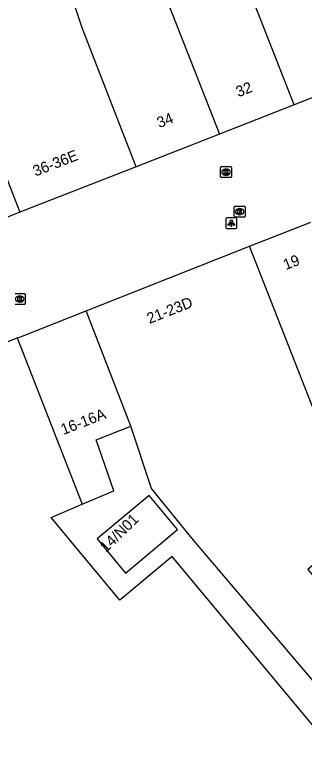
# Model space of a CAD drawing. Extents: x 161087 to 161922, y 382574 to 383873.
# Drawn here: x 161506.4 to 161533.1, y 383505 to 383574.3 of the extents above; entities that cross this region are included whole.
import ezdxf

# ---------------------------------------------------------------- set-up
doc = ezdxf.new("R2010")
doc.units = 0
for name, color, linetype in [('IMGEO_Kolk', 7, 'Continuous'), ('IMGEO_Lichtpunt', 7, 'Continuous'), ('IMGEO_Pand', 7, 'Continuous'), ('IMGEO_Pand_nummerreeks', 7, 'Continuous'), ('IMGEO_Voetgangersgebied_open', 7, 'Continuous')]:
    doc.layers.add(name, color=color, linetype=linetype)

msp = doc.modelspace()

# ---------------------------------------------------------------- linework, layer by layer
at = {"layer": 'IMGEO_Kolk'}
for p, q in [((161525.33, 383559.434), (161525.33, 383560.286)), ((161525.405, 383560.36), (161526.257, 383560.36)), ((161525.818, 383560.14), (161525.843, 383560.14)), ((161526.331, 383560.286), (161526.331, 383559.434)), ((161525.841, 383559.58), (161525.816, 383559.58)), ((161526.257, 383559.36), (161525.405, 383559.36)), ((161526.65, 383556.712), (161527.502, 383556.712)), ((161526.575, 383555.786), (161526.575, 383556.638)), ((161527.063, 383556.492), (161527.088, 383556.492)), ((161527.576, 383556.638), (161527.576, 383555.786)), ((161527.502, 383555.712), (161526.65, 383555.712)), ((161527.086, 383555.932), (161527.061, 383555.932)), ((161506.416, 383548.663), (161507.268, 383548.663)), ((161506.829, 383548.443), (161506.854, 383548.443)), ((161507.342, 383548.589), (161507.342, 383547.737)), ((161507.268, 383547.663), (161506.416, 383547.663)), ((161506.852, 383547.883), (161506.827, 383547.883))]:
    msp.add_line(p, q, dxfattribs=at)
for points in [[(161525.33, 383559.434), (161525.33, 383560.286)], [(161525.405, 383560.36), (161526.257, 383560.36)], [(161526.331, 383560.286), (161526.331, 383559.434)], [(161525.651, 383560.06), (161525.774, 383560.06), (161525.774, 383559.909), (161525.904, 383560.06), (161526.068, 383560.06), (161525.922, 383559.909), (161526.075, 383559.66), (161525.923, 383559.66), (161525.838, 383559.824), (161525.774, 383559.757), (161525.774, 383559.66), (161525.651, 383559.66), (161525.651, 383560.06)], [(161526.257, 383559.36), (161525.405, 383559.36)], [(161526.65, 383556.712), (161527.502, 383556.712)], [(161526.575, 383555.786), (161526.575, 383556.638)], [(161526.896, 383556.412), (161527.019, 383556.412), (161527.019, 383556.261), (161527.149, 383556.412), (161527.313, 383556.412), (161527.167, 383556.261), (161527.32, 383556.012), (161527.168, 383556.012), (161527.083, 383556.176), (161527.019, 383556.109), (161527.019, 383556.012), (161526.896, 383556.012), (161526.896, 383556.412)], [(161527.576, 383556.638), (161527.576, 383555.786)], [(161527.502, 383555.712), (161526.65, 383555.712)], [(161506.416, 383548.663), (161507.268, 383548.663)], [(161506.662, 383548.363), (161506.785, 383548.363), (161506.785, 383548.212), (161506.915, 383548.363), (161507.079, 383548.363), (161506.933, 383548.212), (161507.086, 383547.963), (161506.934, 383547.963), (161506.849, 383548.127), (161506.785, 383548.06), (161506.785, 383547.963), (161506.662, 383547.963), (161506.662, 383548.363)], [(161507.342, 383548.589), (161507.342, 383547.737)], [(161507.268, 383547.663), (161506.416, 383547.663)]]:
    msp.add_lwpolyline(points, dxfattribs=at)
for centre, start, end in [((161525.407, 383560.284), 91.55205, 178.44795), ((161525.407, 383560.284), 91.55205, 178.44795), ((161526.255, 383560.284), 1.55205, 88.44795), ((161526.255, 383560.284), 1.55205, 88.44795), ((161525.407, 383559.436), 181.55205, 268.44795), ((161525.407, 383559.436), 181.55205, 268.44795), ((161526.255, 383559.436), 271.55205, 358.44795), ((161526.255, 383559.436), 271.55205, 358.44795), ((161526.652, 383556.636), 91.55205, 178.44795), ((161526.652, 383556.636), 91.55205, 178.44795), ((161527.5, 383556.636), 1.55205, 88.44795), ((161527.5, 383556.636), 1.55205, 88.44795), ((161526.652, 383555.788), 181.55205, 268.44795), ((161526.652, 383555.788), 181.55205, 268.44795), ((161527.5, 383555.788), 271.55205, 358.44795), ((161527.5, 383555.788), 271.55205, 358.44795), ((161507.266, 383548.587), 1.55205, 88.44795), ((161507.266, 383548.587), 1.55205, 88.44795), ((161507.266, 383547.739), 271.55205, 358.44795), ((161507.266, 383547.739), 271.55205, 358.44795)]:
    msp.add_arc(centre, 0.0765, start, end, dxfattribs=at)
for centre, major_axis, ratio, start_param, end_param in [((161525.817, 383559.86), (-0.387, 0.002), 0.722429, 4.712389, 7.853982), ((161525.842, 383559.86), (-0.39, 0.002), 0.717154, 1.570796, 4.712389), ((161527.062, 383556.212), (-0.387, 0.002), 0.722429, 4.712389, 7.853982), ((161527.087, 383556.212), (-0.39, 0.002), 0.717154, 1.570796, 4.712389), ((161506.828, 383548.163), (-0.387, 0.002), 0.722429, 4.712389, 7.853982), ((161506.853, 383548.163), (-0.39, 0.002), 0.717154, 1.570796, 4.712389)]:
    msp.add_ellipse(centre, major_axis=major_axis, ratio=ratio, start_param=start_param, end_param=end_param, dxfattribs=at)
at = {"layer": 'IMGEO_Lichtpunt'}
for p, q in [((161525.817, 383555.557), (161525.817, 383554.75)), ((161525.817, 383555.557), (161525.817, 383554.75)), ((161526.719, 383555.652), (161525.911, 383555.652)), ((161526.719, 383555.652), (161525.911, 383555.652)), ((161526.813, 383554.75), (161526.813, 383555.557)), ((161526.813, 383554.75), (161526.813, 383555.557)), ((161525.911, 383554.656), (161526.719, 383554.656)), ((161525.911, 383554.656), (161526.719, 383554.656))]:
    msp.add_line(p, q, dxfattribs=at)
for points in [[(161526.191, 383555.221), (161526.23, 383555.193), (161526.042, 383554.931), (161526.004, 383554.958), (161526.191, 383555.221)], [(161526.293, 383555.173), (161526.34, 383555.173), (161526.34, 383554.851), (161526.293, 383554.851), (161526.293, 383555.173)], [(161526.403, 383555.193), (161526.441, 383555.22), (161526.628, 383554.958), (161526.589, 383554.93), (161526.403, 383555.193)]]:
    msp.add_lwpolyline(points, dxfattribs=at)
msp.add_circle((161526.316, 383555.355), 0.0994, dxfattribs=at)
for centre, start, end in [((161525.911, 383555.557), 90, 180), ((161525.911, 383555.557), 90, 180), ((161526.719, 383555.557), 0, 90), ((161526.719, 383555.557), 0, 90), ((161525.911, 383554.75), 180, 270), ((161525.911, 383554.75), 180, 270), ((161526.719, 383554.75), 270, 0), ((161526.719, 383554.75), 270, 360)]:
    msp.add_arc(centre, 0.0946, start, end, dxfattribs=at)
at = {"layer": 'IMGEO_Pand'}
for points in [[(161532.095, 383566.052), (161525.075, 383583.994)], [(161512.01, 383574.907), (161510.789, 383578.028), (161499.435, 383573.585), (161500.649, 383570.483), (161501.47, 383568.386), (161503.292, 383563.729), (161503.81, 383563.932), (161506.847, 383556.171)], [(161519.543, 383577.854), (161525.216, 383563.36)], [(161517.549, 383560.359), (161513.922, 383569.756), (161512.593, 383573.151), (161512.01, 383574.907)], [(161548.762, 383572.573), (161540.006, 383569.147), (161532.095, 383566.052)], [(161532.095, 383566.052), (161525.216, 383563.36)], [(161525.216, 383563.36), (161517.549, 383560.359)], [(161517.549, 383560.359), (161506.847, 383556.171)], [(161527.977, 383553.024), (161533.62, 383555.254)], [(161512.966, 383547.091), (161527.977, 383553.024)], [(161540.446, 383529.356), (161536.875, 383533.644), (161534.412, 383536.601), (161527.977, 383553.024)], [(161506.606, 383544.575), (161506.902, 383544.694), (161512.966, 383547.091)], [(161517.053, 383536.437), (161512.966, 383547.091)], [(161485.051, 383531.22), (161488.273, 383535.682), (161491.174, 383535.809), (161490.489, 383537.516), (161490.281, 383538.035), (161500, 383541.929), (161506.606, 383544.575)], [(161506.606, 383544.575), (161512.603, 383529.263)], [(161512.603, 383529.263), (161515.49, 383530.504), (161513.867, 383535.19), (161517.053, 383536.437)], [(161540.446, 383529.356), (161533.342, 383523.235), (161542.75, 383512.085), (161536.628, 383509.687), (161522.831, 383525.934), (161518.953, 383530.694), (161517.053, 383536.437)], [(161516.576, 383522.921), (161521.37, 383526.927), (161518.751, 383530.06), (161513.958, 383526.055), (161516.576, 383522.921)], [(161544.198, 383501.497), (161540.08, 383506.491), (161537.548, 383504.386), (161520.876, 383524.441), (161516.055, 383520.433), (161509.739, 383528.031), (161512.603, 383529.263)]]:
    msp.add_lwpolyline(points, dxfattribs=at)
at = {"layer": 'IMGEO_Voetgangersgebied_open'}
msp.add_lwpolyline([(161506.847, 383556.171), (161505.008, 383555.443)], dxfattribs=at)

# ---------------------------------------------------------------- texts
at = {"layer": 'IMGEO_Pand_nummerreeks'}
for s, rotation, p in [('32', 21.38947, (161526.964, 383566.748)), ('34', 21.36724, (161519.695, 383563.904)), ('36-36E', 21.36719, (161508.293, 383559.443)), ('19', 21.5664, (161531.321, 383550.818)), ('21-23D', 21.5664, (161518.781, 383545.862)), ('16-16A', 21.17652, (161510.858, 383535.633)), ('14/N01', 44.25594, (161514.79, 383524.76))]:
    msp.add_text(s, height=1, rotation=rotation, dxfattribs=at).set_placement(p)

doc.saveas('drawing.dxf')
